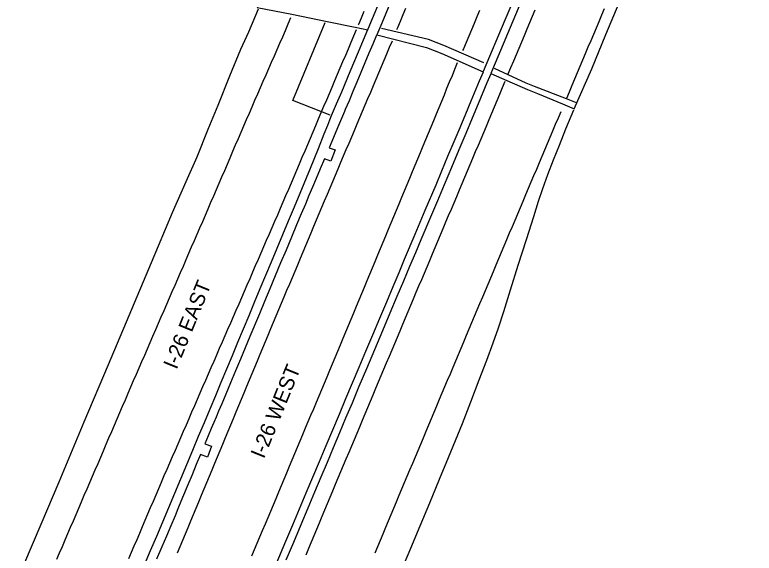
# Model space of a CAD drawing. Extents: x 1948091 to 1975253, y 787267 to 823306.
# Drawn here: x 1968860 to 1969126.2, y 797632.4 to 797826.1 of the extents above; entities that cross this region are included whole.
import ezdxf

# ---------------------------------------------------------------- set-up
doc = ezdxf.new("R2010")
doc.units = 0
for name, color, linetype in [('RD_EX_Bridge', 7, 'Continuous'), ('RD_EX_Bridge_Seam', 7, 'Continuous'), ('RD_EX_Conc', 7, 'Continuous'), ('RD_EX_Pavement_Markings', 7, 'Continuous'), ('RD_EX_Road', 7, 'Continuous'), ('RD_TX_RoadID', 7, 'Continuous')]:
    doc.layers.add(name, color=color, linetype=linetype)

msp = doc.modelspace()

# ---------------------------------------------------------------- linework, layer by layer
at = {"layer": 'RD_EX_Bridge'}
for points in [[(1969005.77, 797967.95), (1969000.97, 797956.53), (1968995.36, 797943.19), (1968989.13, 797928.16), (1968982.62, 797912.52), (1968976.21, 797897.38), (1968969.36, 797881.01), (1968961.93, 797863.32), (1968953.72, 797844), (1968947.32, 797828.79), (1968959.74, 797826.29), (1968972.52, 797823.68), (1968982.52, 797821.71), (1968987.11, 797820.75), (1968987.22, 797821.01), (1968992.91, 797834.57), (1969000.86, 797853.58), (1969006.81, 797867.76), (1969015.04, 797887.31), (1969022.46, 797905.07), (1969030.14, 797923.33), (1969037.72, 797941.42), (1969045.24, 797959.71)], [(1969031.42, 797805.04), (1969037.16, 797802.49), (1969044.59, 797799.19), (1969048.2, 797797.73), (1969057.14, 797794.03), (1969061.35, 797792.33), (1969067.7, 797806.72), (1969072.82, 797819.04), (1969077.64, 797830.45), (1969081.63, 797840.01), (1969087.13, 797853.11), (1969097.54, 797877.69), (1969102.05, 797888.39), (1969107.26, 797900.78), (1969114.43, 797917.76), (1969120.67, 797932.67), (1969126.19, 797946.12), (1969110.43, 797952.74), (1969101.55, 797956.46), (1969096.28, 797958.69)], [(1969096.18, 797958.46), (1969095.33, 797956.46), (1969090.5, 797945.07), (1969085.22, 797932.61), (1969081.64, 797924.15), (1969076.53, 797912.11), (1969071.44, 797900.15), (1969067.84, 797891.62), (1969061.49, 797876.46), (1969054.21, 797859.21), (1969046.98, 797842.09), (1969041.2, 797828.35), (1969032, 797806.4), (1969031.42, 797805.04)], [(1969003.49, 797850.4), (1968992.11, 797823.09), (1968990.31, 797818.85), (1969008.22, 797814.4), (1969013.77, 797812.21), (1969028.66, 797805.62), (1969028.73, 797805.78), (1969036.52, 797824.24), (1969041.67, 797836.39)]]:
    msp.add_lwpolyline(points, dxfattribs=at)
at = {"layer": 'RD_EX_Bridge_Seam'}
for points in [[(1969028.91, 797808.81), (1969014.49, 797815.05), (1969008.94, 797817.19), (1968991.98, 797821.14)], [(1969062.2, 797794.45), (1969058.59, 797795.84), (1969047.13, 797800.28), (1969044.06, 797801.51), (1969037.62, 797804.47), (1969032.7, 797806.79)]]:
    msp.add_lwpolyline(points, dxfattribs=at)
at = {"layer": 'RD_EX_Conc'}
msp.add_lwpolyline([(1968973.51, 797789.97), (1968960.07, 797795.26), (1968971.74, 797823.34)], dxfattribs=at)
at = {"layer": 'RD_EX_Pavement_Markings'}
for points in [[(1968985.68, 797827.24), (1968984.71, 797824.94), (1968983.74, 797822.63), (1968983.68, 797822.51)], [(1969000.72, 797828.34), (1968999.75, 797826.04), (1968998.77, 797823.74), (1968997.8, 797821.44), (1968997.47, 797820.66)], [(1969027.26, 797827.64), (1969026.3, 797825.33), (1969025.34, 797823.03), (1969024.37, 797820.72), (1969023.41, 797818.42), (1969022.45, 797816.11), (1969021.49, 797813.81), (1969021.24, 797813.21)], [(1969047.28, 797827.78), (1969046.31, 797825.48), (1969045.34, 797823.18), (1969044.36, 797820.88), (1969043.39, 797818.58), (1969042.42, 797816.28), (1969041.44, 797813.98), (1969040.47, 797811.68), (1969039.5, 797809.38), (1969038.52, 797807.08), (1969037.55, 797804.78), (1969037.48, 797804.61)], [(1969072.18, 797828.23), (1969071.21, 797825.93), (1969070.24, 797823.62), (1969069.27, 797821.32), (1969068.3, 797819.02), (1969067.33, 797816.72), (1969066.35, 797814.42), (1969065.38, 797812.12), (1969064.41, 797809.82), (1969063.44, 797807.52), (1969062.47, 797805.21), (1969061.49, 797802.91), (1969060.52, 797800.61), (1969059.55, 797798.31), (1969058.58, 797796.01), (1969058.57, 797796)], [(1968959.33, 797824.97), (1968958.33, 797822.68), (1968957.33, 797820.39), (1968956.34, 797818.1), (1968955.34, 797815.81), (1968954.34, 797813.52), (1968953.34, 797811.24), (1968952.34, 797808.95), (1968951.34, 797806.66), (1968950.34, 797804.37), (1968949.34, 797802.08), (1968948.34, 797799.79), (1968947.34, 797797.5), (1968946.34, 797795.21), (1968945.34, 797792.92), (1968944.35, 797790.63), (1968943.37, 797788.33), (1968942.38, 797786.04), (1968941.39, 797783.74), (1968940.4, 797781.45), (1968939.41, 797779.15), (1968938.43, 797776.86), (1968937.44, 797774.57), (1968936.45, 797772.27), (1968935.46, 797769.98), (1968934.47, 797767.68), (1968933.49, 797765.39), (1968932.5, 797763.09), (1968931.51, 797760.8), (1968930.52, 797758.51), (1968929.54, 797756.21), (1968928.54, 797753.92), (1968927.55, 797751.63), (1968926.56, 797749.34), (1968925.56, 797747.05), (1968924.57, 797744.76), (1968923.57, 797742.46), (1968922.58, 797740.17), (1968921.58, 797737.88), (1968920.59, 797735.59), (1968919.6, 797733.3), (1968918.6, 797731.01), (1968917.61, 797728.72), (1968916.61, 797726.43), (1968915.62, 797724.14), (1968914.63, 797721.85), (1968913.63, 797719.56), (1968912.64, 797717.27), (1968911.64, 797714.98), (1968910.65, 797712.69), (1968909.66, 797710.4), (1968908.66, 797708.11), (1968907.67, 797705.82), (1968906.67, 797703.53), (1968905.68, 797701.24), (1968904.68, 797698.95), (1968903.69, 797696.66), (1968902.7, 797694.36), (1968901.7, 797692.07), (1968900.71, 797689.78), (1968899.73, 797687.49), (1968898.74, 797685.19), (1968897.75, 797682.9), (1968896.77, 797680.61), (1968895.78, 797678.31), (1968894.8, 797676.02), (1968893.81, 797673.72), (1968892.82, 797671.43), (1968891.84, 797669.14), (1968890.85, 797666.84), (1968889.87, 797664.55), (1968888.88, 797662.25), (1968887.89, 797659.96), (1968886.91, 797657.66), (1968885.92, 797655.37), (1968884.93, 797653.08), (1968883.95, 797650.78), (1968882.96, 797648.49), (1968881.98, 797646.19), (1968880.99, 797643.9), (1968880, 797641.61), (1968879.02, 797639.31), (1968878.03, 797637.02), (1968877.05, 797634.72), (1968876.06, 797632.43), (1968875.07, 797630.14)], [(1968982.93, 797820.7), (1968981.95, 797818.4), (1968980.98, 797816.1), (1968980, 797813.8), (1968979.02, 797811.5), (1968978.05, 797809.2), (1968977.07, 797806.9), (1968976.09, 797804.6), (1968975.12, 797802.3), (1968974.14, 797800), (1968973.17, 797797.7), (1968972.19, 797795.4), (1968971.21, 797793.1), (1968970.24, 797790.81), (1968969.26, 797788.5), (1968968.28, 797786.21), (1968967.31, 797783.91), (1968966.33, 797781.61), (1968965.35, 797779.31), (1968964.38, 797777.01), (1968963.4, 797774.71), (1968962.42, 797772.41), (1968961.45, 797770.11), (1968960.47, 797767.82), (1968959.5, 797765.52), (1968958.51, 797763.22), (1968957.52, 797760.93), (1968956.53, 797758.64), (1968955.53, 797756.35), (1968954.54, 797754.06), (1968953.55, 797751.77), (1968952.56, 797749.48), (1968951.56, 797747.19), (1968950.57, 797744.9), (1968949.58, 797742.61), (1968948.59, 797740.31), (1968947.59, 797738.02), (1968946.6, 797735.73), (1968945.6, 797733.44), (1968944.61, 797731.15), (1968943.61, 797728.86), (1968942.61, 797726.57), (1968941.61, 797724.29), (1968940.62, 797722), (1968939.62, 797719.71), (1968938.62, 797717.42), (1968937.63, 797715.13), (1968936.63, 797712.84), (1968935.63, 797710.55), (1968934.63, 797708.26), (1968933.64, 797705.97), (1968932.64, 797703.68), (1968931.64, 797701.39), (1968930.65, 797699.1), (1968929.65, 797696.81), (1968928.65, 797694.52), (1968927.66, 797692.23), (1968926.67, 797689.94), (1968925.67, 797687.65), (1968924.68, 797685.36), (1968923.68, 797683.07), (1968922.69, 797680.78), (1968921.69, 797678.49), (1968920.7, 797676.19), (1968919.71, 797673.9), (1968918.71, 797671.61), (1968917.72, 797669.32), (1968916.72, 797667.03), (1968915.73, 797664.74), (1968914.74, 797662.45), (1968913.74, 797660.16), (1968912.75, 797657.87), (1968911.75, 797655.58), (1968910.76, 797653.28), (1968909.79, 797650.99), (1968908.81, 797648.69), (1968907.83, 797646.39), (1968906.85, 797644.1), (1968905.87, 797641.8), (1968904.89, 797639.5), (1968903.91, 797637.21), (1968902.93, 797634.91), (1968901.95, 797632.61), (1968900.97, 797630.32)], [(1968995.82, 797816.59), (1968994.84, 797814.29), (1968993.87, 797811.99), (1968992.89, 797809.69), (1968991.92, 797807.39), (1968990.94, 797805.09), (1968989.97, 797802.79), (1968988.99, 797800.49), (1968988.02, 797798.19), (1968987.04, 797795.89), (1968986.07, 797793.6), (1968985.09, 797791.3), (1968984.12, 797789), (1968983.14, 797786.7), (1968982.17, 797784.4), (1968981.19, 797782.1), (1968980.22, 797779.8), (1968979.24, 797777.5), (1968978.27, 797775.2), (1968977.29, 797772.9), (1968976.32, 797770.6), (1968975.34, 797768.3), (1968974.37, 797766), (1968973.39, 797763.7), (1968972.42, 797761.4), (1968971.44, 797759.1), (1968970.47, 797756.8), (1968969.5, 797754.49), (1968968.54, 797752.19), (1968967.57, 797749.89), (1968966.6, 797747.59), (1968965.63, 797745.28), (1968964.66, 797742.98), (1968963.7, 797740.68), (1968962.73, 797738.38), (1968961.76, 797736.07), (1968960.79, 797733.77), (1968959.82, 797731.47), (1968958.86, 797729.16), (1968957.89, 797726.86), (1968956.92, 797724.56), (1968955.95, 797722.26), (1968954.98, 797719.95), (1968954.02, 797717.65), (1968953.05, 797715.35), (1968952.08, 797713.05), (1968951.11, 797710.74), (1968950.14, 797708.44), (1968949.18, 797706.14), (1968948.21, 797703.83), (1968947.24, 797701.53), (1968946.27, 797699.23), (1968945.31, 797696.92), (1968944.35, 797694.62), (1968943.4, 797692.31), (1968942.44, 797690), (1968941.49, 797687.69), (1968940.53, 797685.38), (1968939.57, 797683.08), (1968938.62, 797680.77), (1968937.66, 797678.46), (1968936.71, 797676.15), (1968935.75, 797673.84), (1968934.8, 797671.53), (1968933.84, 797669.23), (1968932.89, 797666.92), (1968931.93, 797664.61), (1968930.98, 797662.3), (1968930.02, 797659.99), (1968929.06, 797657.69), (1968928.1, 797655.38), (1968927.14, 797653.08), (1968926.18, 797650.77), (1968925.21, 797648.47), (1968924.25, 797646.16), (1968923.29, 797643.85), (1968922.33, 797641.55), (1968921.37, 797639.24), (1968920.4, 797636.94), (1968919.44, 797634.63), (1968918.48, 797632.33)], [(1969019.32, 797808.78), (1969018.36, 797806.47), (1969017.41, 797804.17), (1969016.45, 797801.86), (1969015.49, 797799.55), (1969014.54, 797797.24), (1969013.58, 797794.94), (1969012.62, 797792.63), (1969011.67, 797790.32), (1969010.71, 797788.01), (1969009.75, 797785.71), (1969008.8, 797783.4), (1969007.84, 797781.09), (1969006.88, 797778.78), (1969005.92, 797776.48), (1969004.97, 797774.17), (1969004.01, 797771.86), (1969003.05, 797769.55), (1969002.1, 797767.25), (1969001.14, 797764.94), (1969000.18, 797762.63), (1968999.22, 797760.33), (1968998.27, 797758.02), (1968997.31, 797755.71), (1968996.35, 797753.41), (1968995.39, 797751.1), (1968994.43, 797748.79), (1968993.47, 797746.48), (1968992.52, 797744.18), (1968991.56, 797741.87), (1968990.6, 797739.56), (1968989.64, 797737.26), (1968988.68, 797734.95), (1968987.72, 797732.64), (1968986.76, 797730.34), (1968985.81, 797728.03), (1968984.85, 797725.72), (1968983.89, 797723.42), (1968982.93, 797721.11), (1968981.97, 797718.8), (1968981.01, 797716.49), (1968980.05, 797714.19), (1968979.09, 797711.88), (1968978.13, 797709.58), (1968977.16, 797707.27), (1968976.2, 797704.97), (1968975.23, 797702.67), (1968974.26, 797700.36), (1968973.3, 797698.06), (1968972.33, 797695.76), (1968971.36, 797693.45), (1968970.4, 797691.15), (1968969.43, 797688.85), (1968968.46, 797686.54), (1968967.5, 797684.24), (1968966.53, 797681.94), (1968965.57, 797679.63), (1968964.6, 797677.33), (1968963.63, 797675.02), (1968962.67, 797672.72), (1968961.7, 797670.42), (1968960.73, 797668.11), (1968959.77, 797665.81), (1968958.8, 797663.51), (1968957.84, 797661.2), (1968956.87, 797658.9), (1968955.9, 797656.6), (1968954.94, 797654.29), (1968953.97, 797651.99), (1968953, 797649.68), (1968952.04, 797647.38), (1968951.07, 797645.08), (1968950.1, 797642.78), (1968949.13, 797640.47), (1968948.16, 797638.17), (1968947.19, 797635.87), (1968946.22, 797633.57), (1968945.25, 797631.27)], [(1969036.47, 797802.08), (1969035.5, 797799.77), (1969034.53, 797797.47), (1969033.56, 797795.17), (1969032.59, 797792.87), (1969031.62, 797790.57), (1969030.65, 797788.27), (1969029.68, 797785.96), (1969028.71, 797783.66), (1969027.74, 797781.36), (1969026.77, 797779.06), (1969025.8, 797776.76), (1969024.82, 797774.45), (1969023.85, 797772.15), (1969022.88, 797769.85), (1969021.91, 797767.55), (1969020.94, 797765.25), (1969019.97, 797762.95), (1969019, 797760.64), (1969018.03, 797758.34), (1969017.06, 797756.04), (1969016.09, 797753.74), (1969015.12, 797751.44), (1969014.15, 797749.14), (1969013.18, 797746.83), (1969012.21, 797744.53), (1969011.24, 797742.23), (1969010.27, 797739.93), (1969009.3, 797737.63), (1969008.33, 797735.33), (1969007.36, 797733.02), (1969006.38, 797730.72), (1969005.41, 797728.42), (1969004.44, 797726.12), (1969003.47, 797723.82), (1969002.5, 797721.52), (1969001.53, 797719.21), (1969000.56, 797716.91), (1968999.59, 797714.61), (1968998.62, 797712.31), (1968997.65, 797710.01), (1968996.68, 797707.71), (1968995.71, 797705.4), (1968994.74, 797703.1), (1968993.77, 797700.8), (1968992.8, 797698.5), (1968991.83, 797696.19), (1968990.87, 797693.89), (1968989.9, 797691.59), (1968988.93, 797689.28), (1968987.96, 797686.98), (1968987, 797684.68), (1968986.03, 797682.38), (1968985.06, 797680.07), (1968984.09, 797677.77), (1968983.12, 797675.47), (1968982.16, 797673.16), (1968981.19, 797670.86), (1968980.22, 797668.56), (1968979.25, 797666.26), (1968978.29, 797663.95), (1968977.32, 797661.65), (1968976.35, 797659.35), (1968975.38, 797657.04), (1968974.42, 797654.74), (1968973.45, 797652.44), (1968972.48, 797650.13), (1968971.51, 797647.83), (1968970.54, 797645.53), (1968969.58, 797643.22), (1968968.61, 797640.92), (1968967.64, 797638.62), (1968966.67, 797636.32), (1968965.71, 797634.01), (1968964.74, 797631.71)], [(1969056.54, 797791.18), (1969055.57, 797788.88), (1969054.6, 797786.58), (1969053.62, 797784.28), (1969052.65, 797781.98), (1969051.67, 797779.68), (1969050.7, 797777.38), (1969049.73, 797775.08), (1969048.75, 797772.78), (1969047.78, 797770.48), (1969046.8, 797768.18), (1969045.83, 797765.88), (1969044.86, 797763.58), (1969043.88, 797761.28), (1969042.91, 797758.98), (1969041.93, 797756.68), (1969040.96, 797754.38), (1969039.99, 797752.08), (1969039.01, 797749.78), (1969038.04, 797747.48), (1969037.07, 797745.18), (1969036.09, 797742.88), (1969035.12, 797740.58), (1969034.15, 797738.28), (1969033.18, 797735.97), (1969032.21, 797733.67), (1969031.24, 797731.37), (1969030.27, 797729.07), (1969029.3, 797726.77), (1969028.33, 797724.46), (1969027.36, 797722.16), (1969026.39, 797719.86), (1969025.42, 797717.56), (1969024.45, 797715.26), (1969023.48, 797712.95), (1969022.51, 797710.65), (1969021.54, 797708.35), (1969020.57, 797706.05), (1969019.6, 797703.75), (1969018.63, 797701.44), (1969017.66, 797699.14), (1969016.69, 797696.84), (1969015.72, 797694.54), (1969014.75, 797692.24), (1969013.78, 797689.93), (1969012.81, 797687.63), (1969011.84, 797685.33), (1969010.88, 797683.03), (1969009.91, 797680.72), (1969008.94, 797678.42), (1969007.98, 797676.12), (1969007.01, 797673.81), (1969006.04, 797671.51), (1969005.07, 797669.21), (1969004.11, 797666.9), (1969003.14, 797664.6), (1969002.17, 797662.3), (1969001.21, 797659.99), (1969000.24, 797657.69), (1968999.27, 797655.39), (1968998.3, 797653.08), (1968997.34, 797650.78), (1968996.37, 797648.48), (1968995.4, 797646.17), (1968994.44, 797643.87), (1968993.47, 797641.57), (1968992.5, 797639.26), (1968991.54, 797636.96), (1968990.57, 797634.66), (1968989.6, 797632.35)]]:
    msp.add_lwpolyline(points, dxfattribs=at)
at = {"layer": 'RD_EX_Road'}
for points in [[(1968947.69, 797828.1), (1968944.17, 797819.83), (1968941.25, 797813.68), (1968937.32, 797803.99), (1968933.15, 797793.52), (1968929.58, 797784.84), (1968925.6, 797774.91), (1968921.61, 797766.04), (1968916.66, 797754.8), (1968909.1, 797736.8), (1968901.03, 797717.73), (1968893.59, 797700.18), (1968884.9, 797679.55), (1968875.89, 797657.98), (1968869.36, 797642.71), (1968860.03, 797620.72)], [(1968906.75, 797628.18), (1968908.94, 797633.37), (1968911.12, 797638.54), (1968913.3, 797643.7), (1968915.48, 797648.86), (1968917.65, 797654.02), (1968919.81, 797659.18), (1968921.97, 797664.34), (1968924.11, 797669.46), (1968926.22, 797674.5), (1968928.29, 797679.44), (1968930.32, 797684.29), (1968932.34, 797689.1), (1968934.35, 797693.92), (1968936.36, 797698.73), (1968938.37, 797703.54), (1968940.37, 797708.35), (1968942.37, 797713.16), (1968944.37, 797717.96), (1968946.37, 797722.75), (1968948.37, 797727.56), (1968950.39, 797732.39), (1968952.42, 797737.26), (1968954.47, 797742.16), (1968956.53, 797747.07), (1968958.6, 797752), (1968960.67, 797756.95), (1968962.75, 797761.9), (1968966.48, 797770.89), (1968969.37, 797778.03), (1968971.44, 797783.23), (1968972.69, 797786.42), (1968973.46, 797788.37), (1968974.05, 797789.83), (1968974.75, 797791.5), (1968975.85, 797794.04), (1968977.73, 797798.44), (1968980.77, 797805.66), (1968983.79, 797812.82), (1968985.56, 797817.06), (1968986.51, 797819.33), (1968987.05, 797820.62)], [(1968990.25, 797818.73), (1968988.91, 797815.55), (1968987.52, 797812.26), (1968986.09, 797808.87), (1968984.63, 797805.37), (1968983.16, 797801.87), (1968981.73, 797798.48), (1968980.34, 797795.19), (1968978.98, 797792.01), (1968978.71, 797791.36), (1968977.62, 797788.8), (1968976.2, 797785.44), (1968974.72, 797781.93), (1968973.19, 797778.26), (1968975.38, 797777.46), (1968973.75, 797773.39), (1968971.5, 797774.27), (1968969.97, 797770.65), (1968968.53, 797767.25), (1968967.18, 797764.06), (1968965.93, 797761.09), (1968964.63, 797758), (1968963.14, 797754.47), (1968961.47, 797750.5), (1968959.61, 797746.09), (1968957.66, 797741.45), (1968955.71, 797736.81), (1968953.76, 797732.15), (1968951.81, 797727.48), (1968949.9, 797722.9), (1968948.06, 797718.51), (1968946.29, 797714.31), (1968946.05, 797713.73), (1968944.61, 797710.29), (1968942.94, 797706.3), (1968941.22, 797702.2), (1968939.46, 797697.97), (1968937.65, 797693.63), (1968935.95, 797689.57), (1968934.53, 797686.17), (1968933.38, 797683.43), (1968932.5, 797681.36), (1968931.69, 797679.46), (1968930.75, 797677.22), (1968929.67, 797674.65), (1968928.45, 797671.74), (1968930.9, 797670.88), (1968929.35, 797666.98), (1968926.84, 797667.85), (1968925.36, 797664.23), (1968923.86, 797660.58), (1968922.34, 797656.92), (1968920.81, 797653.24), (1968919.26, 797649.55), (1968918.76, 797648.36), (1968917.71, 797645.87), (1968916.16, 797642.21), (1968914.61, 797638.54), (1968912.95, 797634.65), (1968911.09, 797630.27)], [(1969028.62, 797805.51), (1969027.21, 797802.17), (1969024.19, 797794.97), (1969022.24, 797790.3), (1969020.19, 797785.43), (1969018.06, 797780.35), (1969015.84, 797775.08), (1969013.63, 797769.83), (1969011.54, 797764.86), (1969007.69, 797755.74), (1969004.02, 797747.03), (1969000.24, 797738.03), (1968998.25, 797733.28), (1968996.09, 797728.16), (1968993.79, 797722.68), (1968991.32, 797716.82), (1968988.8, 797710.84), (1968986.32, 797704.96), (1968983.89, 797699.18), (1968981.49, 797693.51), (1968979.12, 797687.88), (1968976.74, 797682.25), (1968974.36, 797676.61), (1968971.98, 797670.96), (1968969.59, 797665.3), (1968967.2, 797659.63), (1968964.8, 797653.94), (1968962.4, 797648.23), (1968959.96, 797642.45), (1968957.46, 797636.52), (1968954, 797628.3)], [(1969031.34, 797804.84), (1969029.99, 797801.63), (1969026.81, 797794.02), (1969024.67, 797788.91), (1969022.36, 797783.4), (1969019.86, 797777.48), (1969017.19, 797771.15), (1969014.56, 797764.9), (1969012.15, 797759.22), (1969009.99, 797754.09), (1969006.2, 797745.11), (1969004.22, 797740.43), (1969002.14, 797735.49), (1968999.93, 797730.29), (1968997.59, 797724.74), (1968995.07, 797718.77), (1968992.37, 797712.37), (1968989.49, 797705.54), (1968986.62, 797698.72), (1968983.93, 797692.35), (1968981.43, 797686.41), (1968979.12, 797680.91), (1968976.89, 797675.63), (1968974.67, 797670.34), (1968972.44, 797665.06), (1968970.21, 797659.77), (1968967.92, 797654.34), (1968965.51, 797648.6), (1968962.97, 797642.56), (1968960.31, 797636.22), (1968957.63, 797629.85)], [(1969061.1, 797791.85), (1969058.26, 797784.91), (1969055.93, 797779.1), (1969053.87, 797773.85), (1969051.82, 797768.56), (1969049.97, 797763.51), (1969048.48, 797758.94), (1969046.74, 797753.35), (1969044.1, 797745.19), (1969041.13, 797735.91), (1969038.35, 797726.98), (1969035.92, 797719.17), (1969034, 797713.29), (1969032.12, 797707.95), (1969029.81, 797701.77), (1969027.11, 797694.69), (1969024.04, 797686.67), (1969021.05, 797678.97), (1969018.58, 797672.86), (1969016.04, 797666.72), (1969012.84, 797658.93), (1969009.32, 797650.42), (1969005.82, 797642.12), (1969002.44, 797634.1), (1968999.26, 797626.43)]]:
    msp.add_lwpolyline(points, dxfattribs=at)

# ---------------------------------------------------------------- texts
at = {"layer": 'RD_TX_RoadID'}
for s, p in [('I-26 EAST', (1968918.29, 797698.21)), ('I-26 WEST', (1968949.7, 797666.1))]:
    msp.add_text(s, height=5.4, rotation=67.8596, dxfattribs=at).set_placement(p)

doc.saveas('drawing.dxf')
